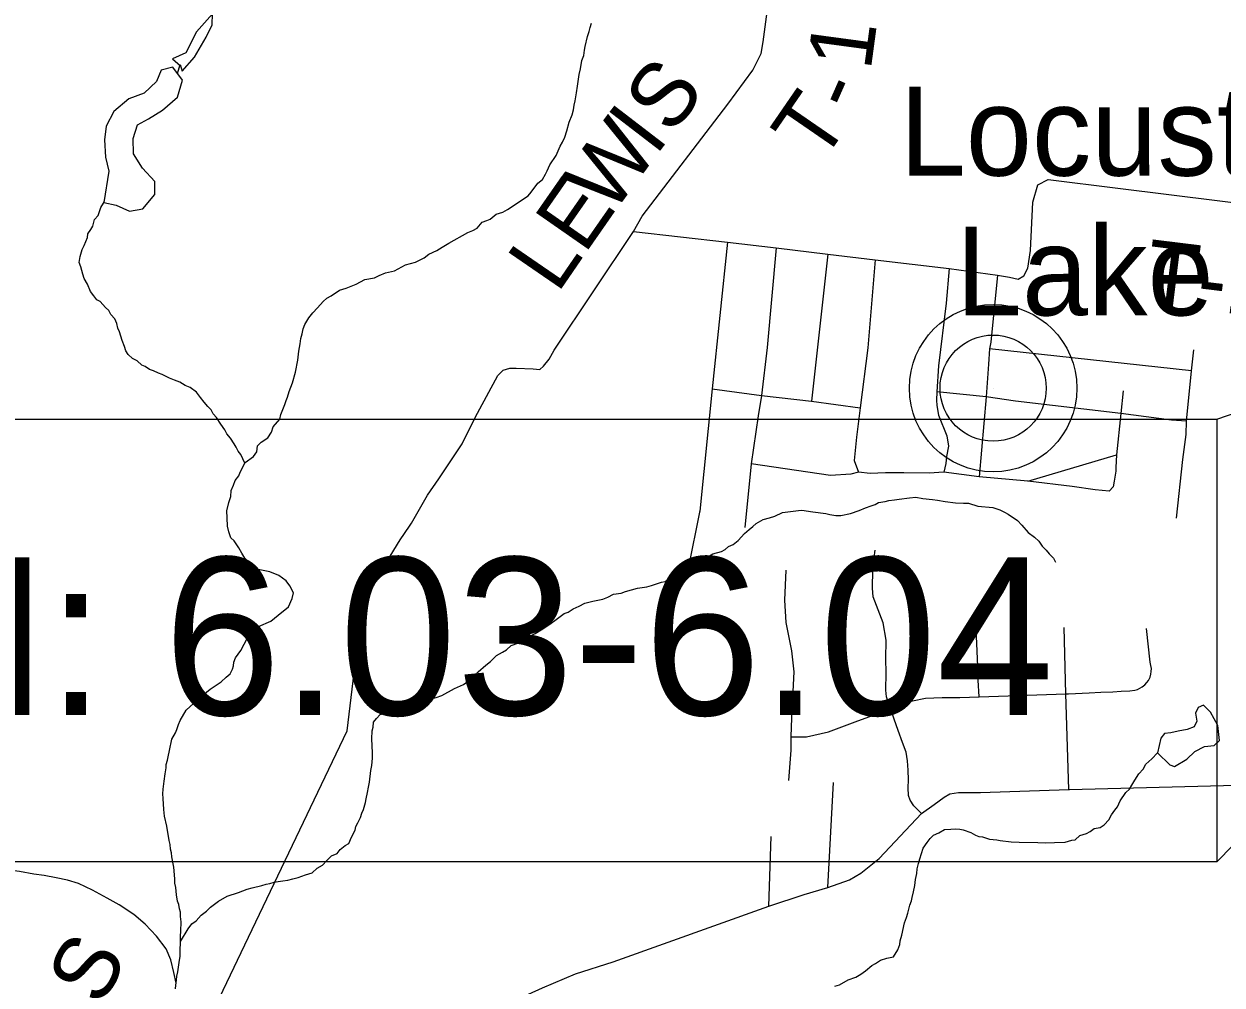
# Model space of a CAD drawing. Extents: x 0 to 39.3, y -3.9 to 22.
# Drawn here: x 2.753 to 3.818, y 17.745 to 18.6 of the extents above; entities that cross this region are included whole.
import ezdxf

# ---------------------------------------------------------------- set-up
doc = ezdxf.new("R2010")
doc.units = 0
for name, color, linetype in [('GM_X_Minor_Lake', 7, 'Continuous'), ('GM_X_Minor_River', 7, 'Continuous'), ('GM_X_Township_Road', 7, 'Continuous'), ('GM_X_Township_Road_Text', 7, 'Continuous'), ('GM_X_Unincorporated', 7, 'Continuous'), ('GM_X_Unincorporated_Location', 7, 'Continuous'), ('GM_X_Unincorporated_Text', 7, 'Continuous'), ('SH_Text', 7, 'Continuous')]:
    doc.layers.add(name, color=color, linetype=linetype)

msp = doc.modelspace()

# ---------------------------------------------------------------- linework, layer by layer
at = {"layer": 'GM_X_Minor_Lake'}
for points in [[(3.7605, 17.9518), (3.7716, 17.941), (3.7757, 17.9394), (3.7865, 17.9461), (3.7938, 17.9528), (3.8023, 17.9572), (3.811, 17.9582), (3.8157, 17.9627), (3.814, 17.976), (3.8077, 17.9879), (3.8014, 17.9941)], [(3.8014, 17.9941), (3.7968, 17.9919), (3.7944, 17.987), (3.7954, 17.9798), (3.7931, 17.9749), (3.7869, 17.9723), (3.7789, 17.9709), (3.7724, 17.9695), (3.7667, 17.9689), (3.7636, 17.9647), (3.7605, 17.9518)]]:
    msp.add_lwpolyline(points, dxfattribs=at)
at = {"layer": 'GM_X_Minor_River'}
for points in [[(2.9206, 18.6085), (2.9063, 18.5924), (2.8968, 18.5739), (2.885, 18.5684), (2.892, 18.5624)], [(2.8917, 18.5634), (2.8935, 18.5576), (2.9044, 18.57), (2.9149, 18.5877), (2.9201, 18.5986), (2.9206, 18.6089)], [(2.9965, 18.3007), (2.9974, 18.3087), (2.9986, 18.3151), (2.9991, 18.32), (3.0003, 18.3242), (3.0011, 18.3284), (3.0027, 18.3325), (3.0062, 18.3382), (3.0097, 18.3427), (3.014, 18.3472), (3.019, 18.3528), (3.0221, 18.3558), (3.026, 18.358), (3.0333, 18.3628), (3.0394, 18.3646), (3.0482, 18.3682), (3.0559, 18.3723), (3.0646, 18.374), (3.0688, 18.3759), (3.0742, 18.3784), (3.0822, 18.3802), (3.0922, 18.3854), (3.101, 18.3879), (3.1086, 18.3915), (3.1129, 18.3949), (3.1198, 18.3982), (3.1248, 18.4011), (3.1305, 18.4048), (3.1474, 18.4141), (3.152, 18.4159), (3.1559, 18.4181), (3.1601, 18.4233), (3.1643, 18.4248), (3.1674, 18.4259), (3.1728, 18.4304), (3.1785, 18.4322), (3.1827, 18.4347), (3.2012, 18.4466), (3.2039, 18.45), (3.2098, 18.4579), (3.214, 18.4612), (3.2164, 18.4661), (3.2179, 18.4691), (3.2203, 18.4744), (3.2261, 18.4827), (3.2297, 18.491), (3.2317, 18.4944), (3.2336, 18.4989), (3.2356, 18.5046), (3.2377, 18.5121), (3.2401, 18.5186), (3.2413, 18.5231), (3.2421, 18.5273), (3.2429, 18.5311), (3.2442, 18.5383), (3.245, 18.5443), (3.2464, 18.5546), (3.2476, 18.5595), (3.2489, 18.5671), (3.2505, 18.5716), (3.2513, 18.5762), (3.2517, 18.5796), (3.2538, 18.5883), (3.2554, 18.5929), (3.2562, 18.5963), (3.2574, 18.6001)], [(2.8895, 18.5554), (2.8917, 18.5634)], [(2.8238, 18.4409), (2.8348, 18.4385), (2.8469, 18.433), (2.8587, 18.4351), (2.8692, 18.4478), (2.8694, 18.4596), (2.8582, 18.4712), (2.8504, 18.4842), (2.8499, 18.4976), (2.8539, 18.51), (2.8635, 18.5152), (2.8762, 18.5229), (2.8893, 18.5345), (2.8938, 18.5496), (2.8852, 18.5612), (2.8749, 18.5583), (2.8709, 18.5485), (2.8597, 18.5381), (2.8463, 18.533), (2.8328, 18.5218), (2.8261, 18.5086), (2.8244, 18.4965)], [(2.8244, 18.4965), (2.8253, 18.4812), (2.8285, 18.4686), (2.8238, 18.4409)], [(2.9493, 18.209), (2.9456, 18.2167), (2.9434, 18.2198), (2.9416, 18.2233), (2.9397, 18.2264), (2.9364, 18.2314), (2.9334, 18.2352), (2.9316, 18.2387), (2.9279, 18.2437), (2.9242, 18.2498), (2.9212, 18.2529), (2.9193, 18.2564), (2.9163, 18.2595), (2.913, 18.2633), (2.91, 18.2676), (2.9063, 18.2722), (2.9006, 18.2765), (2.8961, 18.2781), (2.8916, 18.2812), (2.8867, 18.2828), (2.8822, 18.2848), (2.8758, 18.288), (2.8724, 18.2892), (2.8682, 18.2911), (2.8644, 18.2923), (2.8607, 18.2951), (2.8576, 18.2963), (2.8535, 18.3001), (2.8494, 18.3021), (2.8456, 18.3056), (2.8434, 18.3091), (2.8423, 18.3129), (2.8401, 18.3183), (2.838, 18.3259), (2.8365, 18.329), (2.8355, 18.3332), (2.8336, 18.3374), (2.8303, 18.3412), (2.8284, 18.3447), (2.8254, 18.3474), (2.8206, 18.3528), (2.8176, 18.3544), (2.815, 18.3579), (2.812, 18.3617), (2.8094, 18.3682), (2.8065, 18.3732), (2.8054, 18.3771), (2.8036, 18.3836), (2.8021, 18.3874), (2.803, 18.3927), (2.8046, 18.3991), (2.8066, 18.4025), (2.8078, 18.4063), (2.8094, 18.4097), (2.8098, 18.4131), (2.8125, 18.4169), (2.8141, 18.4199), (2.8157, 18.4256), (2.8188, 18.4293), (2.8212, 18.4365), (2.8236, 18.4403), (2.824, 18.4415)], [(2.8875, 17.7419), (2.8879, 17.7453), (2.8884, 17.7495), (2.8888, 17.7533), (2.8896, 17.757), (2.8913, 17.7673), (2.8917, 17.7707), (2.892, 17.7886), (2.8925, 17.7931), (2.8926, 17.8015), (2.892, 17.8061), (2.892, 17.8099), (2.8913, 17.8129), (2.8906, 17.8168), (2.8895, 17.8198), (2.8885, 17.8255), (2.8878, 17.832), (2.8871, 17.8358), (2.8872, 17.8396), (2.8862, 17.8499), (2.8845, 17.8591), (2.8842, 17.8629), (2.8831, 17.866), (2.8828, 17.8701), (2.8821, 17.8736), (2.88, 17.8866), (2.8779, 17.8953), (2.8772, 17.9014), (2.8766, 17.911), (2.8763, 17.9151), (2.8768, 17.9193), (2.8776, 17.9265), (2.8785, 17.933), (2.8794, 17.9383), (2.8794, 17.9413), (2.8806, 17.9451), (2.8811, 17.9482), (2.8823, 17.9538), (2.8844, 17.9637), (2.8875, 17.9694), (2.8887, 17.9724), (2.8903, 17.9769), (2.8919, 17.9803), (2.897, 17.9897), (2.9105, 18.0017), (2.9186, 18.0084), (2.9282, 18.0147), (2.9328, 18.0188), (2.9363, 18.0218), (2.9382, 18.0259), (2.9391, 18.0289), (2.9395, 18.0323), (2.9411, 18.0361), (2.9457, 18.0425), (2.9516, 18.0538), (2.9613, 18.0639), (2.9724, 18.0687), (2.979, 18.0739), (2.9882, 18.0813), (2.9914, 18.0889), (2.9926, 18.0938), (2.9893, 18.1), (2.986, 18.1046), (2.9796, 18.1093), (2.9716, 18.1124), (2.961, 18.1145), (2.9561, 18.1173), (2.9494, 18.1246), (2.9465, 18.1292), (2.9439, 18.1338), (2.9398, 18.14), (2.9368, 18.1427), (2.935, 18.1481), (2.9339, 18.153), (2.9337, 18.1606), (2.9334, 18.1667), (2.935, 18.1743), (2.9367, 18.1796), (2.9371, 18.1849), (2.9391, 18.1895), (2.9407, 18.1936), (2.9438, 18.1978), (2.945, 18.2012), (2.9497, 18.2098), (2.957, 18.215), (2.9598, 18.2192), (2.9606, 18.2245), (2.9637, 18.2278), (2.9698, 18.2315), (2.973, 18.2368), (2.9746, 18.2413), (2.9804, 18.2481), (2.9812, 18.2523), (2.9848, 18.2613), (2.986, 18.2647), (2.9872, 18.2677), (2.9888, 18.2727), (2.9916, 18.2806), (2.9944, 18.2901), (2.9965, 18.3007)], [(3.3228, 18.104), (3.327, 18.107), (3.3316, 18.1084), (3.3355, 18.111), (3.3393, 18.1144), (3.3485, 18.1195), (3.3524, 18.1221), (3.357, 18.1236), (3.3654, 18.1284), (3.373, 18.1305), (3.3761, 18.1324), (3.3792, 18.135), (3.3834, 18.1368), (3.3877, 18.1405), (3.3935, 18.1465), (3.3977, 18.1502), (3.4008, 18.1529), (3.4039, 18.1555), (3.41, 18.1592), (3.4157, 18.1606), (3.4203, 18.162), (3.4272, 18.1653), (3.4413, 18.167), (3.4444, 18.1673), (3.4542, 18.166), (3.4656, 18.1643), (3.4694, 18.1634), (3.4747, 18.1626), (3.4789, 18.1625), (3.4877, 18.1643), (3.4953, 18.1672), (3.5011, 18.1694), (3.506, 18.1712), (3.5095, 18.1723), (3.5125, 18.1741), (3.5183, 18.1751), (3.5217, 18.1758), (3.5266, 18.1765), (3.5308, 18.1772), (3.54, 18.1782), (3.5457, 18.1788), (3.5518, 18.1776), (3.5605, 18.1767), (3.565, 18.1762), (3.5719, 18.175), (3.581, 18.174), (3.5882, 18.1735), (3.5924, 18.1735), (3.6007, 18.171), (3.614, 18.1697), (3.6204, 18.1676), (3.6246, 18.1657), (3.6279, 18.1637), (3.6362, 18.1582), (3.6399, 18.154), (3.6455, 18.1474), (3.6512, 18.1435), (3.6549, 18.1397), (3.6579, 18.1354), (3.6616, 18.1319), (3.6642, 18.1285), (3.668, 18.1246), (3.6698, 18.1211)], [(2.892, 17.7839), (2.899, 17.7953), (2.9021, 17.7998), (2.906, 17.8024), (2.9106, 17.8073), (2.9152, 17.811), (2.9187, 17.8144), (2.9222, 17.8173), (2.926, 17.8199), (2.9337, 17.8244), (2.9437, 17.8276), (2.9513, 17.8305), (2.9559, 17.8316), (2.9643, 17.8337), (2.9681, 17.8348), (2.9715, 17.8355), (2.9754, 17.8366), (2.9788, 17.8373), (2.983, 17.838), (2.9876, 17.8386), (2.9918, 17.8397), (2.9967, 17.8408), (3.0032, 17.8433), (3.009, 17.8451), (3.0136, 17.8492), (3.0182, 17.8518), (3.0221, 17.8559), (3.0263, 17.86), (3.0313, 17.8622), (3.034, 17.8656), (3.0386, 17.8693), (3.0417, 17.8712), (3.0441, 17.8768), (3.0472, 17.8829), (3.048, 17.8863), (3.0496, 17.8893), (3.052, 17.8942), (3.0532, 17.898), (3.0548, 17.9014), (3.0564, 17.9074), (3.0572, 17.9108), (3.0584, 17.9165), (3.0593, 17.9211), (3.0601, 17.9256), (3.0614, 17.9359), (3.0623, 17.9404), (3.0628, 17.9469), (3.0628, 17.9518), (3.0623, 17.964), (3.0624, 17.9712), (3.0632, 17.9746), (3.0637, 17.9788), (3.0664, 17.9822), (3.0695, 17.9856), (3.0729, 17.9866), (3.0764, 17.9892), (3.0814, 17.9911), (3.0856, 17.9929), (3.0902, 17.9951), (3.0948, 17.9958), (3.1009, 17.9972), (3.1051, 17.9983), (3.1108, 17.9989), (3.1146, 17.9996), (3.1192, 18.0007), (3.1245, 18.0025), (3.1357, 18.0088), (3.1437, 18.0124), (3.1479, 18.0154), (3.151, 18.0184), (3.1541, 18.0206), (3.1568, 18.0236), (3.1634, 18.0296), (3.1676, 18.0329), (3.173, 18.0382), (3.1784, 18.0411), (3.1819, 18.0433), (3.1861, 18.0471), (3.1918, 18.0492), (3.1972, 18.0522), (3.2018, 18.0548), (3.2072, 18.0577), (3.2141, 18.0618), (3.2203, 18.0659), (3.226, 18.0703), (3.233, 18.0755), (3.2368, 18.0766), (3.241, 18.0796), (3.2464, 18.0821), (3.2514, 18.0847), (3.2586, 18.0865), (3.2674, 18.0882), (3.272, 18.0901), (3.277, 18.0926), (3.2838, 18.0937), (3.2877, 18.0951), (3.2984, 18.098), (3.3067, 18.0993), (3.3106, 18.1004), (3.3197, 18.1033), (3.3228, 18.104)], [(3.4737, 17.7442), (3.4779, 17.7456), (3.4856, 17.75), (3.4925, 17.7522), (3.4967, 17.7548), (3.501, 17.7578), (3.5067, 17.7626), (3.5098, 17.7645), (3.5144, 17.7674), (3.5198, 17.7692), (3.5259, 17.7703), (3.5298, 17.7767), (3.5314, 17.7812), (3.5318, 17.7846), (3.5334, 17.7895), (3.5355, 17.8005), (3.5375, 17.8054), (3.5387, 17.8092), (3.5403, 17.8164), (3.5419, 17.8202), (3.5424, 17.8232), (3.5436, 17.8281), (3.5448, 17.8338), (3.5453, 17.8392), (3.5465, 17.8445), (3.547, 17.8486), (3.5482, 17.8532), (3.5494, 17.8573), (3.5506, 17.8623), (3.5522, 17.8668), (3.5557, 17.8721), (3.5585, 17.8754), (3.5615, 17.8784), (3.5661, 17.8806), (3.5711, 17.8836), (3.5768, 17.8839), (3.581, 17.8842), (3.5848, 17.8837), (3.5879, 17.8833), (3.5947, 17.8809), (3.5988, 17.8785), (3.6018, 17.8773), (3.6049, 17.8769), (3.6113, 17.8749), (3.6177, 17.8744), (3.6208, 17.8736), (3.6303, 17.8727), (3.6375, 17.8722), (3.6542, 17.8719), (3.661, 17.8717), (3.669, 17.872), (3.6785, 17.8722), (3.6843, 17.874), (3.6873, 17.8743), (3.6916, 17.8781), (3.6973, 17.8799), (3.7007, 17.8817), (3.7042, 17.8843), (3.7096, 17.8853), (3.713, 17.8876), (3.7173, 17.8921), (3.7196, 17.8966), (3.7227, 17.9007), (3.7251, 17.9037), (3.7274, 17.909), (3.7325, 17.9165), (3.7356, 17.9195), (3.7376, 17.9229), (3.7403, 17.9274), (3.7438, 17.9331), (3.7477, 17.9372), (3.75, 17.9417), (3.7554, 17.9462), (3.7606, 17.9517)], [(2.8881, 17.7468), (2.8863, 17.7564), (2.8835, 17.7678), (2.8794, 17.7774), (2.8709, 17.7886), (2.8608, 17.7994), (2.8507, 17.8079), (2.8375, 17.8165), (2.827, 17.8224), (2.8138, 17.8295), (2.8013, 17.8354), (2.7915, 17.8386), (2.7817, 17.8407), (2.771, 17.8427), (2.7616, 17.8437), (2.749, 17.8462), (2.7396, 17.8475), (2.7259, 17.8485)]]:
    msp.add_lwpolyline(points, dxfattribs=at)
at = {"layer": 'GM_X_Township_Road'}
for p, q in [((3.4675, 18.3949), (3.4531, 18.2643)), ((3.7907, 18.2912), (3.6113, 18.3108)), ((3.6082, 18.268), (3.5645, 18.2725)), ((3.6452, 18.1932), (3.7241, 18.2165)), ((3.3992, 18.2085), (3.3936, 18.152)), ((3.3535, 18.1655), (3.3437, 18.1171)), ((3.4676, 17.8319), (3.4724, 17.9254)), ((3.4151, 17.8153), (3.4172, 17.8772))]:
    msp.add_line(p, q, dxfattribs=at)
for points in [[(3.2948, 18.4149), (3.3024, 18.4287), (3.3787, 18.5282), (3.4008, 18.5583), (3.4083, 18.5733), (3.4099, 18.5836), (3.4131, 18.6057), (3.4174, 18.6393), (3.4281, 18.7882), (3.4317, 18.8199), (3.435, 18.8512), (3.4375, 18.8828), (3.4487, 18.9841), (3.461, 19.0993), (3.4665, 19.1413), (3.4676, 19.1707), (3.47, 19.2036), (3.4707, 19.2576)], [(3.2948, 18.4149), (3.3784, 18.4055), (3.4215, 18.4004), (3.4675, 18.3949), (3.5096, 18.3899), (3.5753, 18.3821), (3.6184, 18.3763), (3.6291, 18.3744), (3.6367, 18.3727), (3.6418, 18.3755), (3.6454, 18.3825), (3.6477, 18.3981), (3.6496, 18.4412), (3.654, 18.4564), (3.6633, 18.4614), (3.7254, 18.4537), (3.9494, 18.4258), (3.9642, 18.4259), (3.9755, 18.4252), (4.0301, 18.4192), (4.0565, 18.4159), (4.0595, 18.4156)], [(3.155, 18.2514), (3.1561, 18.2535), (3.1741, 18.2871), (3.179, 18.2917), (3.1847, 18.2937), (3.1906, 18.2937), (3.2056, 18.2931), (3.2115, 18.2925), (3.2148, 18.2953), (3.2199, 18.3016), (3.2242, 18.3095), (3.2948, 18.4149)], [(3.3784, 18.4055), (3.3648, 18.2753), (3.3537, 18.1665), (3.3535, 18.1655)], [(3.4215, 18.4004), (3.4135, 18.312), (3.4084, 18.2693), (3.4055, 18.2511), (3.3992, 18.2085)], [(3.5096, 18.3899), (3.5031, 18.3115), (3.4961, 18.2582), (3.4929, 18.2322), (3.491, 18.2116), (3.4946, 18.201)], [(3.5753, 18.3821), (3.5726, 18.3513), (3.566, 18.2955), (3.5645, 18.2725), (3.5641, 18.265), (3.5645, 18.2604), (3.5659, 18.2517), (3.5734, 18.2335), (3.5747, 18.2241), (3.573, 18.2152), (3.5723, 18.2089), (3.5707, 18.2011)], [(3.6184, 18.3763), (3.6124, 18.3168), (3.6113, 18.3108), (3.6103, 18.297), (3.6082, 18.268), (3.6019, 18.1969)], [(3.7775, 18.1602), (3.7829, 18.2125), (3.7861, 18.2347), (3.7863, 18.2464), (3.7907, 18.2912), (3.7927, 18.31)], [(3.3648, 18.2753), (3.4084, 18.2693), (3.4531, 18.2643), (3.4961, 18.2582)], [(3.7863, 18.2464), (3.773, 18.2473), (3.7278, 18.2533), (3.6342, 18.2642), (3.6082, 18.268)], [(3.73, 18.2735), (3.7278, 18.2533), (3.7241, 18.2165), (3.7235, 18.2053)], [(3.0955, 18.1531), (3.0974, 18.1559), (3.1117, 18.1808), (3.1218, 18.1951), (3.1424, 18.2262), (3.155, 18.2514)], [(3.4946, 18.201), (3.4879, 18.1994), (3.4699, 18.1981), (3.3992, 18.2085)], [(3.7177, 18.1842), (3.705, 18.1853), (3.6846, 18.1885), (3.6452, 18.1932), (3.6019, 18.1969), (3.5707, 18.2011), (3.5575, 18.2001), (3.535, 18.2006), (3.5187, 18.2004), (3.5051, 18.1999), (3.4946, 18.201)], [(3.7235, 18.2053), (3.7234, 18.2019), (3.7221, 18.1931), (3.7212, 18.1881), (3.7177, 18.1842)], [(2.9073, 17.6931), (3.0401, 17.9711), (3.0491, 18.0452), (3.0522, 18.0679), (3.0526, 18.0775), (3.0543, 18.0871), (3.0578, 18.0964), (3.0611, 18.1025), (3.0658, 18.1084), (3.0714, 18.1149), (3.0785, 18.1264), (3.0873, 18.1409), (3.0955, 18.1531)], [(3.5507, 17.8977), (3.544, 17.9047), (3.5407, 17.9096), (3.5391, 17.9138), (3.5388, 17.9205), (3.5393, 17.9276), (3.5389, 17.9364), (3.5384, 17.9446), (3.537, 17.9524), (3.534, 17.9608), (3.5301, 17.9714), (3.5263, 17.9817), (3.5235, 17.9909), (3.5215, 17.9959), (3.5197, 18.0014), (3.519, 18.0074), (3.5193, 18.0228), (3.519, 18.0353), (3.5192, 18.0517), (3.5167, 18.0672), (3.5079, 18.0904), (3.5071, 18.0979), (3.5072, 18.1033), (3.5075, 18.1089), (3.5079, 18.116), (3.5086, 18.1254), (3.5095, 18.1317)], [(3.4327, 17.9272), (3.4348, 17.954), (3.435, 17.9659), (3.4355, 17.9829), (3.4377, 18.0238), (3.4354, 18.0423), (3.4305, 18.0676), (3.4294, 18.0875), (3.4303, 18.1139)], [(3.435, 17.9659), (3.4484, 17.9658), (3.4682, 17.9702), (3.4917, 17.9792), (3.5235, 17.9909), (3.5426, 17.9978), (3.5544, 18.0003), (3.569, 18.0007), (3.5847, 18.0009), (3.602, 18.0014), (3.6789, 18.004), (3.6813, 18.004), (3.6997, 18.0049), (3.7101, 18.0055), (3.7207, 18.006), (3.7282, 18.0064), (3.7358, 18.0068), (3.7403, 18.0073), (3.7428, 18.0081), (3.7449, 18.0091), (3.747, 18.0102), (3.7492, 18.012), (3.7511, 18.0141), (3.7525, 18.0161), (3.7539, 18.019), (3.7545, 18.0215), (3.755, 18.0239), (3.7551, 18.0267), (3.7547, 18.0293), (3.754, 18.0322), (3.7508, 18.0621)], [(3.602, 18.0014), (3.6012, 18.0162), (3.6008, 18.0283), (3.599, 18.0689)], [(3.6816, 17.9191), (3.6789, 18.004), (3.6775, 18.0632)], [(3.2014, 17.7371), (3.2139, 17.7427), (3.2431, 17.7553), (3.2766, 17.7658), (3.4151, 17.8153), (3.4463, 17.8256), (3.4676, 17.8319), (3.4866, 17.8388), (3.4969, 17.8448), (3.513, 17.8577), (3.5507, 17.8977), (3.5621, 17.9056), (3.5709, 17.9124), (3.5759, 17.9153), (3.5835, 17.9164), (3.6032, 17.9165), (3.6816, 17.9191), (3.6823, 17.9191), (3.8533, 17.9236)]]:
    msp.add_lwpolyline(points, dxfattribs=at)
at = {"layer": 'GM_X_Unincorporated'}
for radius in [0.0744, 0.0472]:
    msp.add_circle((3.6144, 18.2758), radius, dxfattribs=at)
at = {"layer": 'GM_X_Unincorporated_Location'}
msp.add_line((3.6144, 18.2758), (3.6144, 18.2758), dxfattribs=at)
at = {"layer": 'SH_Text'}
for p, q in [((3.8133, 18.2482), (4.3815, 18.4439)), ((4.3849, 18.4407), (3.8133, 17.8549))]:
    msp.add_line(p, q, dxfattribs=at)
msp.add_lwpolyline([(2.3181, 18.2482), (3.8133, 18.2482), (3.8133, 17.8549), (2.3181, 17.8549)], close=True, dxfattribs=at)

# ---------------------------------------------------------------- texts
at = {"layer": 'GM_X_Township_Road_Text'}
for s, height, rotation, p in [('1', 0.0568, 82.3391, (3.5055, 18.5573)), ('S', 0.0568, 52.4563, (3.3284, 18.4997)), ('T', 0.0568, 55.4767, (3.4617, 18.4741)), ('-', 0.0568, 66.2436, (3.4914, 18.5193)), ('W', 0.0568, 53.4366, (3.2752, 18.4285)), ('I', 0.0568, 52.4838, (3.3142, 18.4812)), ('E', 0.0568, 55.1474, (3.2512, 18.394)), ('L', 0.0568, 55.5135, (3.2271, 18.359)), ('T-179', 0.05682, 352.98, (3.7477, 18.3518)), ('S', 0.0568, 61.8302, (2.8216, 17.7249))]:
    msp.add_text(s, height=height, rotation=rotation, dxfattribs=at).set_placement(p)
at = {"layer": 'GM_X_Unincorporated_Text'}
for s, p in [('Locust', (3.5314, 18.4647)), ('Lake', (3.5814, 18.3405))]:
    msp.add_text(s, height=0.07898, rotation=0, dxfattribs=at).set_placement(p)
at = {"layer": 'SH_Text'}
msp.add_text('SLM: 6.03-6.04', height=0.14, dxfattribs=at).set_placement((2.3882, 17.9853))

doc.saveas('drawing.dxf')
